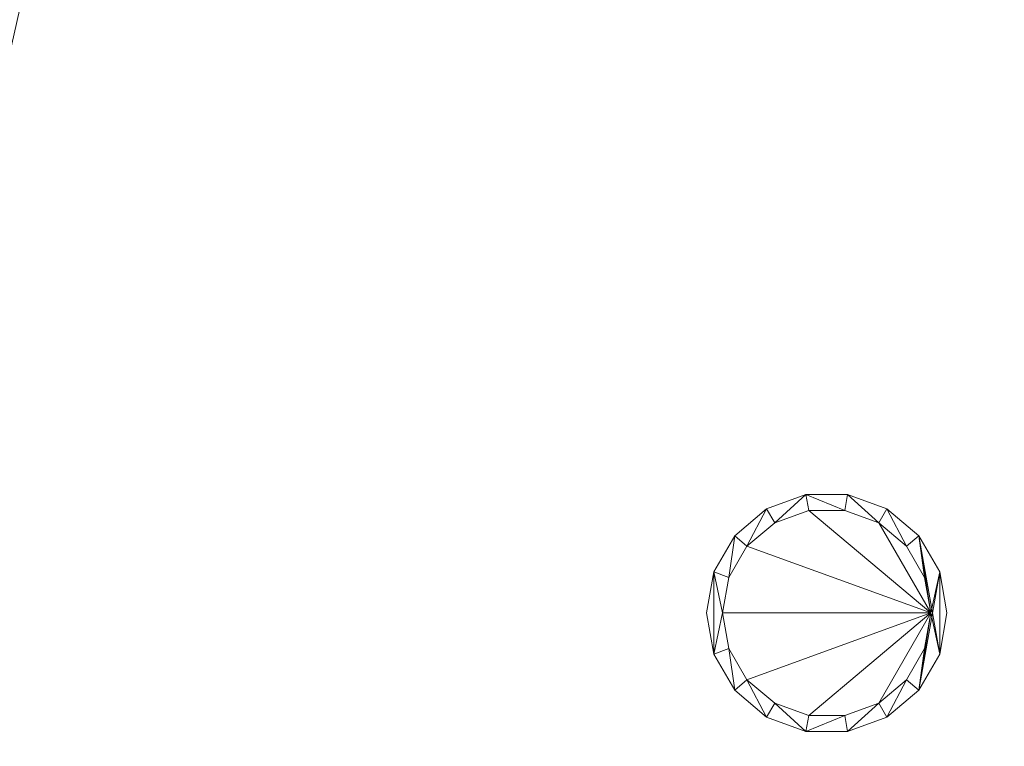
# Model space of a CAD drawing. Header units: inches. Extents: x -263 to 528, y -1 to 602.
# Tile 328 of 656: x -82 to -52, y 325 to 348. Entities that reach past the tile are written whole.
import ezdxf

# ---------------------------------------------------------------- set-up
doc = ezdxf.new("R2010")
doc.units = ezdxf.units.IN
doc.header["$MEASUREMENT"] = 0
doc.layers.add('New_Twindo - Lighting', color=7, linetype='Continuous')
doc.layers.add('Twindo - Slabs', color=7, linetype='Continuous')
doc.layers.add('New_Twindo - Lighting_Pen_No__10', color=1, linetype='Continuous', lineweight=18)

# ---------------------------------------------------------------- blocks, each defined once
blk = doc.blocks.new('Slab_D0BD3B49-249D-4DA8-80D4-D821BCE50D6B', base_point=(-249.5, 387))
at = {"layer": 'Twindo - Slabs', "lineweight": 0}
mesh = blk.add_polyface(dxfattribs=at)
corners = [(-192, 387), (-249.5, 387), (-249.5, 387, -6), (-192, 387, -6), (-89.75, 579.5), (-249.5, 579.5), (-192, 134.5), (-132, 134.5), (-132, 124.5), (10, 124.5), (10, 13.75), (161.5, 13.75), (161.5, 6.5), (252, 6.5), (252, 14), (415.5, 14), (415.5, 322.5), (222.5, 322.5), (222.5, 357.5), (-4, 357.5), (-4, 413), (101.5, 413), (101.5, 553.5), (-89.75, 553.5), (-249.5, 579.5, -6), (-192, 134.5, -6), (-89.75, 579.5, -6), (-89.75, 553.5, -6), (101.5, 553.5, -6), (101.5, 413, -6), (-4, 413, -6), (-4, 357.5, -6), (222.5, 357.5, -6), (222.5, 322.5, -6), (415.5, 322.5, -6), (415.5, 14, -6), (252, 14, -6), (252, 6.5, -6), (161.5, 6.5, -6), (161.5, 13.75, -6), (10, 13.75, -6), (10, 124.5, -6), (-132, 124.5, -6), (-132, 134.5, -6)]
mesh.append_faces([[corners[k] for k in face] for face in [(0, 1, 2, 3), (1, 5, 24, 2), (6, 0, 3, 25), (5, 4, 26, 24), (7, 6, 25, 43), (8, 7, 43, 42), (9, 8, 42, 41), (10, 9, 41, 40), (11, 10, 40, 39), (12, 11, 39, 38), (13, 12, 38, 37), (14, 13, 37, 36), (15, 14, 36, 35), (16, 15, 35, 34), (17, 16, 34, 33), (18, 17, 33, 32), (19, 18, 32, 31), (20, 19, 31, 30), (21, 20, 30, 29), (22, 21, 29, 28), (23, 22, 28, 27), (4, 23, 27, 26)]], dxfattribs={"color": 254})
mesh.append_faces([[corners[k] for k in face] for face in [(22, 20, 21), (16, 14, 15)]], dxfattribs={"vtx0": -1, "color": 254})
mesh.append_faces([[corners[k] for k in face] for face in [(28, 30, 27), (34, 36, 33)]], dxfattribs={"vtx0": -1, "vtx1": -1, "color": 254})
mesh.append_faces([[corners[k] for k in face] for face in [(4, 0, 7), (19, 23, 8), (19, 9, 11), (43, 3, 26), (42, 27, 31), (39, 41, 31)]], dxfattribs={"vtx0": -1, "vtx1": -1, "vtx2": -1, "color": 254})
mesh.append_faces([[corners[k] for k in face] for face in [(23, 7, 8), (19, 8, 9), (17, 11, 12), (17, 12, 13), (17, 13, 14), (3, 24, 26), (43, 26, 27), (39, 31, 32), (39, 32, 33)]], dxfattribs={"vtx0": -1, "vtx2": -1, "color": 254})
mesh.append_faces([[corners[k] for k in face] for face in [(29, 30, 28), (35, 36, 34)]], dxfattribs={"vtx1": -1, "color": 254})
mesh.append_faces([[corners[k] for k in face] for face in [(4, 5, 0), (23, 4, 7), (19, 20, 23), (22, 23, 20), (18, 19, 11), (17, 18, 11), (16, 17, 14), (42, 43, 27), (30, 31, 27), (41, 42, 31), (38, 39, 33), (37, 38, 33), (36, 37, 33)]], dxfattribs={"vtx1": -1, "vtx2": -1, "color": 254})
mesh.append_faces([[corners[k] for k in face] for face in [(5, 1, 0), (0, 6, 7), (9, 10, 11), (3, 2, 24), (43, 25, 3), (39, 40, 41)]], dxfattribs={"vtx2": -1, "color": 254})
blk = doc.blocks.new('Slab_C16FED3F-F51D-4887-95C2-45D370958F54', base_point=(-255.75, 595))
at = {"layer": 'Twindo - Slabs', "lineweight": 0}
mesh = blk.add_polyface(dxfattribs=at)
corners = [(95.5, 568, 128), (95.5, 570, 128), (-75.75, 570, 128), (-75.75, 595, 128), (-255.75, 595, 128), (-255.75, 379, 128), (-198, 379, 128), (-198, 134.5, 128), (-136, 134.5, 128), (-136, 110.5, 128), (6.5, 110.5, 128), (6.5, 6.5, 128), (315.5, 6.5, 128), (315.5, 8, 128), (378.5, 8, 128), (378.5, 6.5, 128), (523, 6.5, 128), (523, 132.25, 128), (421.5, 132.25, 128), (421.5, 333, 128), (239, 333, 128), (239, 391.501, 128), (240, 391.501, 128), (240, 457, 128), (237, 457, 128), (237, 568, 128), (201, 127.5, 128), (201, 128.125, 128), (244.5, 128.125, 128), (244.5, 127.5, 128), (244.5, 15, 128), (161.5, 15, 128), (161.5, 146.5, 128), (200.935, 146.5, 128), (200.997, 146.5, 128), (200.997, 128.5, 128), (95.5, 568, 101), (95.5, 570, 101), (-75.75, 570, 101), (-75.75, 595, 101), (-255.75, 595, 101), (-255.75, 379, 101), (-198, 379, 101), (-198, 134.5, 101), (-136, 134.5, 101), (-136, 110.5, 101), (6.5, 110.5, 101), (6.5, 6.5, 101), (315.5, 6.5, 101), (315.5, 8, 101), (378.5, 8, 101), (378.5, 6.5, 101), (523, 6.5, 101), (523, 132.25, 101), (421.5, 132.25, 101), (421.5, 333, 101), (239, 333, 101), (239, 391.501, 101), (240, 391.501, 101), (240, 457, 101), (237, 457, 101), (237, 568, 101), (201, 127.5, 120), (201, 128, 120), (201, 128.125, 120), (244.5, 128.125, 120), (244.5, 128, 120), (244.5, 127.5, 120), (244.5, 127.5, 101), (244.5, 15, 101), (161.5, 15, 101), (161.5, 146.5, 101), (200.935, 146.5, 101), (200.997, 146.5, 101), (200.997, 128.5, 114.5), (201, 127.5, 101)]
mesh.append_faces([[corners[k] for k in face] for face in [(36, 37, 1, 0), (37, 38, 2, 1), (38, 39, 3, 2), (39, 40, 4, 3), (40, 41, 5, 4), (41, 42, 6, 5), (42, 43, 7, 6), (43, 44, 8, 7), (44, 45, 9, 8), (45, 46, 10, 9), (46, 47, 11, 10), (47, 48, 12, 11), (48, 49, 13, 12), (49, 50, 14, 13), (50, 51, 15, 14), (51, 52, 16, 15), (52, 53, 17, 16), (53, 54, 18, 17), (54, 55, 19, 18), (55, 56, 20, 19), (56, 57, 21, 20), (57, 58, 22, 21), (58, 59, 23, 22), (59, 60, 24, 23), (60, 61, 25, 24), (61, 36, 0, 25), (28, 27, 64, 65), (69, 70, 31, 30), (70, 71, 32, 31), (33, 32, 71, 72), (33, 72, 73, 34), (34, 73, 74, 35), (62, 67, 66, 63), (65, 64, 63, 66), (67, 62, 75, 68), (72, 74, 73)]], dxfattribs={"color": 254})
mesh.append_faces([[corners[k] for k in face] for face in [(23, 21, 22), (27, 63, 64), (29, 66, 67), (29, 69, 30), (75, 74, 72), (52, 54, 53)]], dxfattribs={"vtx0": -1, "color": 254})
mesh.append_faces([[corners[k] for k in face] for face in [(16, 18, 15), (59, 57, 60)]], dxfattribs={"vtx0": -1, "vtx1": -1, "color": 254})
mesh.append_faces([[corners[k] for k in face] for face in [(3, 6, 8), (31, 0, 11), (0, 32, 34), (24, 34, 27), (20, 24, 27), (28, 30, 12), (20, 28, 13), (75, 26, 74), (44, 42, 39), (47, 36, 70), (75, 60, 56), (49, 68, 56)]], dxfattribs={"vtx0": -1, "vtx1": -1, "vtx2": -1, "color": 254})
mesh.append_faces([[corners[k] for k in face] for face in [(2, 8, 9), (2, 9, 10), (0, 10, 11), (20, 27, 28), (30, 11, 12), (28, 12, 13), (20, 13, 14), (18, 14, 15), (42, 40, 39), (44, 39, 38), (46, 38, 37), (46, 37, 36), (72, 36, 61), (75, 61, 60), (47, 70, 69), (49, 69, 68), (50, 56, 55), (50, 55, 54)]], dxfattribs={"vtx0": -1, "vtx2": -1, "color": 254})
mesh.append_faces([[corners[k] for k in face] for face in [(17, 18, 16), (58, 57, 59)]], dxfattribs={"vtx1": -1, "color": 254})
mesh.append_faces([[corners[k] for k in face] for face in [(3, 4, 6), (2, 3, 8), (1, 2, 10), (0, 1, 10), (31, 32, 0), (25, 0, 34), (24, 25, 34), (20, 21, 24), (23, 24, 21), (30, 31, 11), (19, 20, 14), (18, 19, 14), (45, 44, 38), (46, 45, 38), (47, 46, 36), (71, 70, 36), (72, 71, 36), (75, 72, 61), (57, 56, 60), (68, 75, 56), (48, 47, 69), (49, 48, 69), (50, 49, 56), (51, 50, 54), (52, 51, 54)]], dxfattribs={"vtx1": -1, "vtx2": -1, "color": 254})
mesh.append_faces([[corners[k] for k in face] for face in [(4, 5, 6), (6, 7, 8), (26, 35, 74), (42, 41, 40), (44, 43, 42)]], dxfattribs={"vtx2": -1, "color": 254})
mesh.append_faces([[corners[k] for k in face] for face in [(27, 26, 62, 63), (29, 28, 65, 66), (29, 67, 68, 69)]], dxfattribs={"vtx3": -1, "color": 254})
blk = doc.blocks.new('Slab_ED5BE3F0-089E-41BE-87EB-5EA2DDB2F362', base_point=(-198, 134.5))
at = {"layer": 'Twindo - Slabs', "lineweight": 0}
mesh = blk.add_polyface(dxfattribs=at)
corners = [(-198, 134.5, 254), (-198, 134.5, 246.5), (-136, 134.5, 246.5), (-136, 134.5, 254), (-198, 379, 254), (-198, 379, 246.5), (-75.75, 379, 246.5), (-75.75, 378, 246.5), (-9, 378, 246.5), (-9, 395.501, 246.5), (113, 395.501, 246.5), (113, 397.501, 246.5), (155, 397.501, 246.5), (155, 197, 246.5), (150.5, 197, 246.5), (150.5, 6.5, 246.5), (6.5, 6.5, 246.5), (6.5, 110.5, 246.5), (-136, 110.5, 246.5), (-136, 110.5, 254), (6.5, 110.5, 254), (6.5, 6.5, 254), (150.5, 6.5, 254), (150.5, 197, 254), (155, 197, 254), (155, 397.501, 254), (113, 397.501, 254), (113, 395.501, 254), (-9, 395.501, 254), (-9, 378, 254), (-75.75, 378, 254), (-75.75, 379, 254)]
mesh.append_faces([[corners[k] for k in face] for face in [(0, 1, 2, 3), (4, 5, 1, 0), (3, 2, 18, 19), (31, 6, 5, 4), (30, 7, 6, 31), (29, 8, 7, 30), (28, 9, 8, 29), (27, 10, 9, 28), (26, 11, 10, 27), (25, 12, 11, 26), (24, 13, 12, 25), (23, 14, 13, 24), (22, 15, 14, 23), (21, 16, 15, 22), (20, 17, 16, 21), (19, 18, 17, 20)]], dxfattribs={"color": 254})
mesh.append_faces([[corners[k] for k in face] for face in [(25, 23, 24)]], dxfattribs={"vtx0": -1, "color": 254})
mesh.append_faces([[corners[k] for k in face] for face in [(12, 14, 11)]], dxfattribs={"vtx0": -1, "vtx1": -1, "color": 254})
mesh.append_faces([[corners[k] for k in face] for face in [(2, 5, 6), (2, 6, 7), (18, 7, 8), (17, 8, 9), (17, 9, 10), (14, 10, 11), (30, 3, 19), (29, 19, 20), (27, 20, 21), (27, 21, 22), (27, 22, 23)]], dxfattribs={"vtx0": -1, "vtx2": -1, "color": 254})
mesh.append_faces([[corners[k] for k in face] for face in [(13, 14, 12)]], dxfattribs={"vtx1": -1, "color": 254})
mesh.append_faces([[corners[k] for k in face] for face in [(18, 2, 7), (17, 18, 8), (16, 17, 10), (15, 16, 10), (14, 15, 10), (31, 4, 3), (30, 31, 3), (29, 30, 19), (28, 29, 20), (27, 28, 20), (26, 27, 23), (25, 26, 23)]], dxfattribs={"vtx1": -1, "vtx2": -1, "color": 254})
mesh.append_faces([[corners[k] for k in face] for face in [(2, 1, 5), (4, 0, 3)]], dxfattribs={"vtx2": -1, "color": 254})
blk = doc.blocks.new('Lamp_9AC81A20-2C08-4A19-80DF-4B9B489AA324')
at = {"layer": 'New_Twindo - Lighting', "lineweight": 0}
mesh = blk.add_polyface(dxfattribs=at)
corners = [(-53.5, 329.5, 100.5), (-53.726, 330.783, 100.5), (-53.726, 330.783, 101), (-53.5, 329.5, 101), (-54.377, 331.91, 100.5), (-54.377, 331.91, 101), (-55.375, 332.748, 100.5), (-55.375, 332.748, 101), (-56.599, 333.193, 100.5), (-56.599, 333.193, 101), (-57.901, 333.193, 100.5), (-57.901, 333.193, 101), (-59.125, 332.748, 100.5), (-59.125, 332.748, 101), (-60.123, 331.91, 100.5), (-60.123, 331.91, 101), (-60.774, 330.783, 100.5), (-60.774, 330.783, 101), (-61, 329.5, 100.5), (-61, 329.5, 101), (-60.774, 328.217, 100.5), (-60.774, 328.217, 101), (-60.123, 327.09, 100.5), (-60.123, 327.09, 101), (-59.125, 326.252, 100.5), (-59.125, 326.252, 101), (-57.901, 325.807, 100.5), (-57.901, 325.807, 101), (-56.599, 325.807, 100.5), (-56.599, 325.807, 101), (-55.375, 326.252, 100.5), (-55.375, 326.252, 101), (-54.377, 327.09, 100.5), (-54.377, 327.09, 101), (-53.726, 328.217, 100.5), (-53.726, 328.217, 101), (-54, 329.5, 100.5), (-54.196, 328.388, 100.5), (-54.196, 328.388, 101), (-54, 329.5, 101), (-54.76, 327.411, 100.5), (-54.76, 327.411, 101), (-55.625, 326.685, 100.5), (-55.625, 326.685, 101), (-56.686, 326.299, 100.5), (-56.686, 326.299, 101), (-57.814, 326.299, 100.5), (-57.814, 326.299, 101), (-58.875, 326.685, 100.5), (-58.875, 326.685, 101), (-59.74, 327.411, 100.5), (-59.74, 327.411, 101), (-60.304, 328.388, 100.5), (-60.304, 328.388, 101), (-60.5, 329.5, 100.5), (-60.5, 329.5, 101), (-60.304, 330.612, 100.5), (-60.304, 330.612, 101), (-59.74, 331.589, 100.5), (-59.74, 331.589, 101), (-58.875, 332.315, 100.5), (-58.875, 332.315, 101), (-57.814, 332.701, 100.5), (-57.814, 332.701, 101), (-56.686, 332.701, 100.5), (-56.686, 332.701, 101), (-55.625, 332.315, 100.5), (-55.625, 332.315, 101), (-54.76, 331.589, 100.5), (-54.76, 331.589, 101), (-54.196, 330.612, 100.5), (-54.196, 330.612, 101)]
mesh.append_faces([[corners[k] for k in face] for face in [(0, 1, 2, 3), (1, 4, 5, 2), (4, 6, 7, 5), (6, 8, 9, 7), (8, 10, 11, 9), (10, 12, 13, 11), (12, 14, 15, 13), (14, 16, 17, 15), (16, 18, 19, 17), (18, 20, 21, 19), (20, 22, 23, 21), (22, 24, 25, 23), (24, 26, 27, 25), (26, 28, 29, 27), (28, 30, 31, 29), (30, 32, 33, 31), (32, 34, 35, 33), (34, 0, 3, 35), (36, 37, 38, 39), (37, 40, 41, 38), (40, 42, 43, 41), (42, 44, 45, 43), (44, 46, 47, 45), (46, 48, 49, 47), (48, 50, 51, 49), (50, 52, 53, 51), (52, 54, 55, 53), (54, 56, 57, 55), (56, 58, 59, 57), (58, 60, 61, 59), (60, 62, 63, 61), (62, 64, 65, 63), (64, 66, 67, 65), (66, 68, 69, 67), (68, 70, 71, 69), (70, 36, 39, 71)]], dxfattribs={"color": 9})
mesh.append_faces([[corners[k] for k in face] for face in [(20, 16, 54), (34, 36, 4), (17, 21, 55), (2, 39, 33)]], dxfattribs={"vtx0": -1, "vtx1": -1, "vtx2": -1, "color": 9})
mesh.append_faces([[corners[k] for k in face] for face in [(20, 54, 52), (56, 16, 14), (22, 52, 50), (58, 14, 12), (24, 50, 48), (60, 12, 10), (26, 48, 46), (26, 46, 44), (64, 10, 8), (28, 44, 42), (66, 8, 6), (30, 42, 40), (68, 6, 4), (32, 40, 37), (32, 37, 36), (34, 4, 1), (17, 55, 57), (53, 21, 23), (15, 57, 59), (51, 23, 25), (13, 59, 61), (49, 25, 27), (11, 61, 63), (11, 63, 65), (45, 27, 29), (9, 65, 67), (43, 29, 31), (7, 67, 69), (41, 31, 33), (5, 69, 71), (5, 71, 39), (2, 33, 35)]], dxfattribs={"vtx0": -1, "vtx2": -1, "color": 9})
mesh.append_faces([[corners[k] for k in face] for face in [(0, 34, 1), (3, 2, 35)]], dxfattribs={"vtx1": -1, "color": 9})
mesh.append_faces([[corners[k] for k in face] for face in [(56, 54, 16), (22, 20, 52), (58, 56, 14), (24, 22, 50), (60, 58, 12), (26, 24, 48), (62, 60, 10), (64, 62, 10), (28, 26, 44), (66, 64, 8), (30, 28, 42), (68, 66, 6), (32, 30, 40), (70, 68, 4), (36, 70, 4), (34, 32, 36), (53, 55, 21), (15, 17, 57), (51, 53, 23), (13, 15, 59), (49, 51, 25), (11, 13, 61), (47, 49, 27), (45, 47, 27), (9, 11, 65), (43, 45, 29), (7, 9, 67), (41, 43, 31), (5, 7, 69), (38, 41, 33), (39, 38, 33), (2, 5, 39)]], dxfattribs={"vtx1": -1, "vtx2": -1, "color": 9})
mesh.append_faces([[corners[k] for k in face] for face in [(20, 18, 16), (17, 19, 21)]], dxfattribs={"vtx2": -1, "color": 9})
mesh = blk.add_polyface(dxfattribs=at)
corners = [(-54, 329.5, 100.554), (-54.196, 328.388, 100.554), (-54.76, 327.411, 100.554), (-55.625, 326.685, 100.554), (-56.686, 326.299, 100.554), (-57.814, 326.299, 100.554), (-58.875, 326.685, 100.554), (-59.74, 327.411, 100.554), (-60.304, 328.388, 100.554), (-60.5, 329.5, 100.554), (-60.304, 330.612, 100.554), (-59.74, 331.589, 100.554), (-58.875, 332.315, 100.554), (-57.814, 332.701, 100.554), (-56.686, 332.701, 100.554), (-55.625, 332.315, 100.554), (-54.76, 331.589, 100.554), (-54.196, 330.612, 100.554)]
mesh.append_faces([[corners[k] for k in face] for face in [(0, 15, 16, 17)]], dxfattribs={"vtx0": -1, "color": 7})
mesh.append_faces([[corners[k] for k in face] for face in [(0, 3, 4, 5), (0, 5, 6, 7), (0, 7, 8, 9), (0, 9, 10, 11), (0, 11, 12, 13), (0, 13, 14, 15)]], dxfattribs={"vtx0": -1, "vtx3": -1, "color": 7})
mesh.append_faces([[corners[k] for k in face] for face in [(0, 1, 2, 3)]], dxfattribs={"vtx3": -1, "color": 7})

msp = doc.modelspace()

# ---------------------------------------------------------------- block references
at = {"layer": 'New_Twindo - Lighting_Pen_No__10', "color": 1, "linetype": 'Continuous', "lineweight": 18}
msp.add_blockref('Lamp_9AC81A20-2C08-4A19-80DF-4B9B489AA324', (0, 0), dxfattribs=at)
at = {"layer": 'Twindo - Slabs', "color": 251, "linetype": 'Continuous', "lineweight": 18, "true_color": 0x4a4a4a}
for name, p in [('Slab_C16FED3F-F51D-4887-95C2-45D370958F54', (-255.75, 595)), ('Slab_D0BD3B49-249D-4DA8-80D4-D821BCE50D6B', (-249.5, 387)), ('Slab_ED5BE3F0-089E-41BE-87EB-5EA2DDB2F362', (-198, 134.5))]:
    msp.add_blockref(name, p, dxfattribs=at)

doc.saveas('drawing.dxf')
